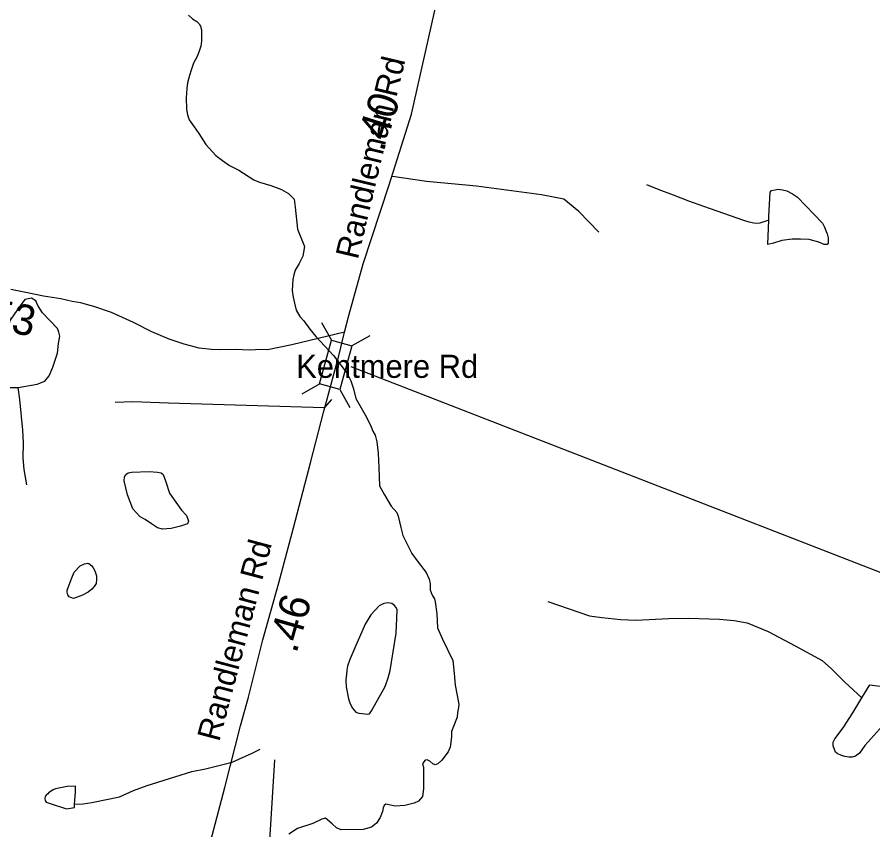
# Model space of a CAD drawing. Extents: x 1662474 to 1856135, y 779280 to 917889.
# Drawn here: x 1758713 to 1762232, y 803381 to 806724 of the extents above; entities that cross this region are included whole.
import ezdxf

# ---------------------------------------------------------------- set-up
doc = ezdxf.new("R2010")
doc.units = 0
for name, color, linetype in [('Exist Hydrographic Creek Single Shore', 7, 'Continuous'), ('Exist Hydrographic Misc Water Feature', 7, 'Continuous'), ('Exist Hydrographic Pond Under 1500 Sq Ft', 7, 'Continuous'), ('Exist Road Non-System Type 51', 7, 'Continuous'), ('Exist Road Non-System Type 51 Label', 7, 'Continuous'), ('Exist Road Secondary Mileage Tenths English Label', 7, 'Continuous'), ('Exist Road Secondary Structure Standard Bridge CELL', 7, 'Continuous'), ('Exist Road Secondary Structure Standard Bridge Number Label', 7, 'Continuous'), ('Exist Road Secondary Type 51 Attributed', 7, 'Continuous'), ('Exist Road Secondary Type 51 Label', 7, 'Continuous'), ('Prop DGN Element Guardrail', 7, 'Continuous')]:
    doc.layers.add(name, color=color, linetype=linetype)

msp = doc.modelspace()

# ---------------------------------------------------------------- linework, layer by layer
at = {"layer": 'Exist Hydrographic Creek Single Shore'}
for points in [[(1759418.2, 806732.4), (1759434, 806717.4), (1759452.1, 806705.6), (1759461, 806696.9), (1759466.9, 806687.2), (1759471, 806672.3), (1759471.2, 806652.1), (1759471.2, 806624.8), (1759468.1, 806604.6), (1759460.5, 806579.6), (1759452.1, 806558.6), (1759437.8, 806534.2), (1759428.8, 806505.6), (1759422, 806483.6), (1759413.5, 806453.6), (1759410.9, 806429.8), (1759408.2, 806392), (1759409.1, 806345.5), (1759413, 806322.4), (1759420.4, 806301.2), (1759440.4, 806272.8), (1759460.8, 806245), (1759488.4, 806199.9), (1759530.4, 806154.7), (1759557.9, 806134.2), (1759586.5, 806113.8), (1759624.2, 806094.1), (1759686.5, 806054.4), (1759709.4, 806044.8), (1759756, 806030.8), (1759799.9, 806015.6), (1759828.2, 805998.2), (1759851.6, 805974.7), (1759856, 805942.4), (1759866, 805851.3), (1759894.4, 805779.9), (1759888.1, 805741.1), (1759873.4, 805710.4), (1759856, 805683.1), (1759850.2, 805663.4), (1759846.9, 805644.2), (1759844.5, 805599.3), (1759847.4, 805572.6), (1759853.4, 805548.2), (1759860.5, 805518.2), (1759875.8, 805492.8), (1759892, 805474.7), (1759916.6, 805440.8), (1759941.6, 805410.9), (1760014.4, 805332.4), (1760069.8, 805258.4), (1760084.9, 805228.5), (1760096.2, 805195.4), (1760105.9, 805154.8), (1760127.1, 805116.9), (1760149.8, 805078.6), (1760169.4, 805039.5), (1760175.2, 805020.6), (1760185.8, 805004.9), (1760191.5, 804977.1), (1760197.8, 804930.9), (1760200.4, 804871), (1760203.5, 804795.7), (1760223.8, 804758.7), (1760250.5, 804712.8), (1760275, 804686.2), (1760280.5, 804671), (1760290.4, 804625.6), (1760299.4, 804592.6), (1760310.1, 804570.2), (1760335.6, 804518.5), (1760362.6, 804482.3), (1760394.6, 804440.3)], [(1760394.6, 804440.3), (1760407.5, 804412.5), (1760410.9, 804392.6), (1760411.4, 804369.2), (1760420.1, 804346.6), (1760428.8, 804331.9), (1760432.6, 804318.8), (1760438.2, 804269.9), (1760441.6, 804212.8), (1760461.9, 804166.1), (1760504.1, 804077.9), (1760509.6, 804024.1), (1760514.9, 803977.1), (1760529.8, 803898.6), (1760527.8, 803884.1), (1760524.5, 803864.8), (1760522.5, 803844.5), (1760504.6, 803800.2), (1760499.4, 803786), (1760498.5, 803764.2), (1760494.1, 803720.9), (1760484.9, 803701.8), (1760459.2, 803668.4), (1760443.1, 803652.9), (1760431.4, 803648.4), (1760422.1, 803652.7), (1760410.1, 803663.7), (1760399.1, 803668.9), (1760391.2, 803667.9), (1760385.1, 803661.1), (1760380.5, 803652.7), (1760383.4, 803639.8), (1760383.9, 803550.1), (1760379.9, 803518), (1760364.1, 803499.4), (1760345.5, 803491.5), (1760306.8, 803482.1), (1760267.1, 803479.4), (1760228.8, 803486.8), (1760222.2, 803482.1), (1760218.8, 803471.6), (1760215.6, 803457.1), (1760206.5, 803431.7), (1760190.4, 803408.6), (1760169.7, 803392.6), (1760135.6, 803383.1), (1760045.9, 803382.1), (1760026.4, 803390.4), (1760008.2, 803405.9), (1759981.2, 803429.6), (1759965.8, 803425.6), (1759928.5, 803408.3), (1759866.5, 803387.1), (1759830.1, 803363.9)]]:
    msp.add_lwpolyline(points, dxfattribs=at)
at = {"layer": 'Exist Hydrographic Misc Water Feature'}
for points in [[(1761804.6, 805888.2), (1761766.7, 805876.5), (1761752.5, 805874.6), (1761742.5, 805876.7), (1761722.6, 805880.9), (1761700.7, 805887.1), (1761537, 805944.4), (1761475.3, 805967), (1761411.5, 805991.5), (1761353.5, 806014), (1761302.3, 806034.7)], [(1758752.8, 804801), (1758741.4, 804863.1), (1758737.9, 804911.1), (1758738.5, 804973.2), (1758736.8, 805025.2), (1758723.7, 805151.3), (1758717, 805200.2)], [(1760895.8, 804321.2), (1761067.1, 804261.8), (1761117.1, 804255.4), (1761195, 804246.8), (1761259, 804244.3), (1761391, 804251.2), (1761473.1, 804252.5), (1761601, 804247.5), (1761661.1, 804243), (1761715, 804232.5), (1761800.7, 804197.8), (1761912.3, 804138.9), (1762023.8, 804078), (1762061.6, 804043.6), (1762117.1, 803989.2), (1762186.6, 803924.6)], [(1758948.3, 803487.1), (1758984.3, 803488.7), (1759020.2, 803494.4), (1759134.4, 803517.6), (1759190.8, 803543), (1759247, 803564.6), (1759431.4, 803621.1), (1759487.5, 803632.7), (1759597.9, 803659.8), (1759680.1, 803697.1), (1759712.3, 803712.9)], [(1759777.1, 803177.2), (1759744.1, 803204.1), (1759773, 803669.7)]]:
    msp.add_lwpolyline(points, dxfattribs=at)
at = {"layer": 'Exist Hydrographic Pond Under 1500 Sq Ft'}
for points in [[(1761804.6, 805888.2), (1761804.8, 805904.2), (1761809.6, 806004.2), (1761815.7, 806010.2), (1761829.6, 806014), (1761841.7, 806016), (1761859.8, 806013.8), (1761877.6, 806009.7), (1761901.6, 805997.5), (1761921.5, 805983.3), (1762024.7, 805876.4), (1762032.4, 805860.3), (1762040.4, 805842.3), (1762044.1, 805832.2), (1762048, 805816.2), (1762048, 805794.2), (1762043.9, 805788.2), (1762037.8, 805788.3), (1762031.8, 805788.4), (1762009.9, 805798.5), (1761970.1, 805808.8), (1761934, 805811.2), (1761900.2, 805811.4), (1761857.9, 805805.8), (1761823.9, 805794), (1761799.9, 805788.3), (1761804.6, 805888.2)], [(1758878.3, 805443.9), (1758817.4, 805508.1), (1758798.2, 805538.5), (1758789.2, 805556.6), (1758772.3, 805567.8), (1758745.2, 805562.2), (1758721.5, 805530.6), (1758655, 805436), (1758618.9, 805381.9), (1758569.3, 805353.7), (1758520.8, 805325.5), (1758503.9, 805308.6), (1758498.2, 805291.7), (1758501.6, 805273.7), (1758508.4, 805252.2), (1758529.8, 805230.8), (1758561.4, 805216.2), (1758609.9, 805203.8), (1758652.7, 805200.4), (1758688.8, 805200.4), (1758718.1, 805200.4)], [(1758717, 805200.2), (1758796, 805213.9), (1758827.5, 805227.4), (1758844.4, 805248.9), (1758859.1, 805283.8), (1758878.3, 805341.3), (1758882.8, 805381.9), (1758888.4, 805411.2), (1758885, 805428.1), (1758878.3, 805443.9)], [(1759218.7, 804669.2), (1759189, 804701.7), (1759167, 804759.2), (1759152.6, 804816.6), (1759154.6, 804833.8), (1759159.3, 804842.4), (1759169.9, 804850.1), (1759183.3, 804853), (1759256, 804854.9), (1759289.6, 804853), (1759304.9, 804849.1), (1759313.5, 804843.4), (1759324, 804812.8), (1759339.3, 804766.8), (1759365.2, 804728.5), (1759389.1, 804696), (1759409.2, 804674), (1759415, 804659.6), (1759417.9, 804651), (1759414, 804640.5), (1759385.3, 804630), (1759347, 804621.4), (1759310.6, 804617.5), (1759289.6, 804624.2), (1759265.6, 804640.5), (1759239.8, 804657.7), (1759218.7, 804669.2)], [(1759039.9, 804426.6), (1759039.9, 804418.6), (1759039.7, 804410.5), (1759037.7, 804394.6), (1759029.5, 804382.6), (1759019.6, 804370.7), (1759005.5, 804358.8), (1758981.3, 804347), (1758945.2, 804333.3), (1758933.1, 804337.4), (1758927.1, 804339.5), (1758921.2, 804347.5), (1758919.3, 804359.5), (1758919.3, 804367.5), (1758937.8, 804417.4), (1758948, 804441.3), (1758972.2, 804467.1), (1758990.3, 804474.9), (1758996.2, 804476.9), (1759002.4, 804478.9), (1759008.3, 804476.8), (1759020.2, 804466.7), (1759026.2, 804458.6), (1759032.1, 804446.6), (1759039.9, 804426.6)], [(1760064.8, 804000), (1760064.8, 803996), (1760066.4, 803970), (1760076, 803919.9), (1760082, 803899.9), (1760091.8, 803881.7), (1760105.6, 803865.6), (1760117.5, 803861.5), (1760131.6, 803859.4), (1760153.5, 803857.2), (1760161.5, 803859.2), (1760169.7, 803871.1), (1760226.5, 803970.7), (1760238.9, 804006.6), (1760247.1, 804036.5), (1760272.3, 804190.4), (1760274.7, 804252.4), (1760275.1, 804286.3), (1760271.2, 804296.4), (1760265.3, 804304.4), (1760253.4, 804312.5), (1760237.2, 804314.7), (1760221.2, 804312.8), (1760201.1, 804303), (1760166.9, 804265.2), (1760144.5, 804227.4), (1760101.9, 804129.7), (1760081.4, 804081.9), (1760071.1, 804054), (1760069.1, 804038), (1760067, 804020), (1760064.8, 804000)], [(1762186.6, 803924.6), (1762219, 803978.3), (1762302.9, 803967.6)], [(1762285.9, 803823.7), (1762198.9, 803728.4), (1762176.8, 803696.6), (1762160.6, 803684.7), (1762146.7, 803680.8), (1762132.5, 803681), (1762116.5, 803683.1), (1762102.8, 803687.2), (1762084.7, 803695.3), (1762078.8, 803701.4), (1762068.9, 803727.5), (1762069.1, 803741.5), (1762075.3, 803755.5), (1762109.5, 803801.1), (1762150.1, 803862.9), (1762186.6, 803924.6)], [(1758948.3, 803487.1), (1758952.6, 803535), (1758952.8, 803561), (1758918.7, 803559.3), (1758898.8, 803555.5), (1758870.7, 803549.6), (1758860.7, 803545.8), (1758850.6, 803539.9), (1758844.5, 803535.9), (1758838.6, 803530), (1758832.6, 803524), (1758828.5, 803518), (1758826.5, 803510), (1758828.3, 803502), (1758832.2, 803496), (1758848.2, 803489.9), (1758916.1, 803467.3), (1758948.3, 803473.1), (1758948.3, 803487.1)]]:
    msp.add_lwpolyline(points, dxfattribs=at)
at = {"layer": 'Exist Road Non-System Type 51'}
for points in [[(1761104.4, 805840), (1761022.4, 805924.2), (1760960.5, 805975.2), (1760869.4, 805993.2), (1760601.6, 806028.7), (1760396.1, 806048.1), (1760256.9, 806068.1)], [(1760005.4, 805151.6), (1759974.9, 805116.7), (1759335.6, 805136.9), (1759188.4, 805142.1), (1759115.6, 805139.5)]]:
    msp.add_lwpolyline(points, dxfattribs=at)
at = {"layer": 'Exist Road Secondary Structure Standard Bridge CELL'}
for p, q in [((1759964.2, 805468.6), (1760006, 805394.8)), ((1760163.6, 805413.3), (1760089.7, 805371.5)), ((1759957.8, 805215.2), (1759883.9, 805173.4)), ((1760039.6, 805192.5), (1760081.4, 805118.6))]:
    msp.add_line(p, q, dxfattribs=at)
msp.add_lwpolyline([(1760089.7, 805371.5), (1760040, 805192.4), (1759956.3, 805215.6), (1760006, 805394.8)], close=True, dxfattribs=at)
at = {"layer": 'Exist Road Secondary Structure Standard Bridge Number Label'}
msp.add_line((1760084.7, 805286.6), (1762690.8, 804274), dxfattribs=at)
at = {"layer": 'Exist Road Secondary Type 51 Attributed'}
for points in [[(1760059.4, 805427.8), (1760076.9, 805496.3), (1760136.4, 805709.6), (1760243.1, 806033.5), (1760334.9, 806324.4), (1760427.8, 806739.2), (1760485.2, 806972.9), (1760538.5, 807145.1), (1760588.6, 807317.5), (1760643.9, 807461.6)], [(1760059.4, 805427.8), (1759842.8, 805376), (1759742.5, 805355.7), (1759715.9, 805356.9), (1759670.2, 805353.9), (1759609.4, 805356.3), (1759550.5, 805355), (1759512.1, 805356.3), (1759462.1, 805362.7), (1759400.3, 805379.5), (1759338, 805399.8), (1759267.2, 805429.1), (1759190.8, 805467.6), (1759101.1, 805508.5), (1759029, 805534), (1758998.6, 805542.6), (1758974.4, 805549.3), (1758939.5, 805554.2), (1758892.1, 805565.7), (1758820.7, 805575.8), (1758748.8, 805592), (1758687.4, 805603.7)], [(1760035.5, 805331.3), (1760059.4, 805427.8)], [(1759427.4, 803020.2), (1759461.9, 803147.9), (1759508.3, 803331.7), (1759567, 803555.7), (1759631.6, 803809.4), (1759664.2, 803927.6), (1759722.8, 804163.4), (1759789.6, 804397.3), (1759850, 804623.2), (1759919.1, 804890.6), (1759973.7, 805102.9), (1759985.6, 805142.7), (1760014.1, 805250.7), (1760035.5, 805331.3)]]:
    msp.add_lwpolyline(points, dxfattribs=at)

# ---------------------------------------------------------------- texts
at = {"layer": 'Exist Road Non-System Type 51 Label'}
msp.add_text('Kentmere Rd', height=95, dxfattribs=at).set_placement((1759860.5, 805240.3))
at = {"layer": 'Exist Road Secondary Mileage Tenths English Label'}
for s, rotation, p in [('.53', 349.1825, (1758547.3, 805453.1)), ('.46', 74.0607, (1759861.4, 804104.1))]:
    msp.add_text(s, height=125, rotation=rotation, dxfattribs=at).set_placement(p)
at = {"layer": 'Exist Road Secondary Type 51 Label'}
for rotation, p in [(76.6124, (1760113.7, 805723.9)), (75.0934, (1759543.7, 803740.6))]:
    msp.add_text('Randleman Rd', height=95, rotation=rotation, dxfattribs=at).set_placement(p)
at = {"layer": 'Prop DGN Element Guardrail'}
msp.add_text('.40', height=125, rotation=72.481, dxfattribs=at).set_placement((1760219.5, 806166.3))

doc.saveas('drawing.dxf')
